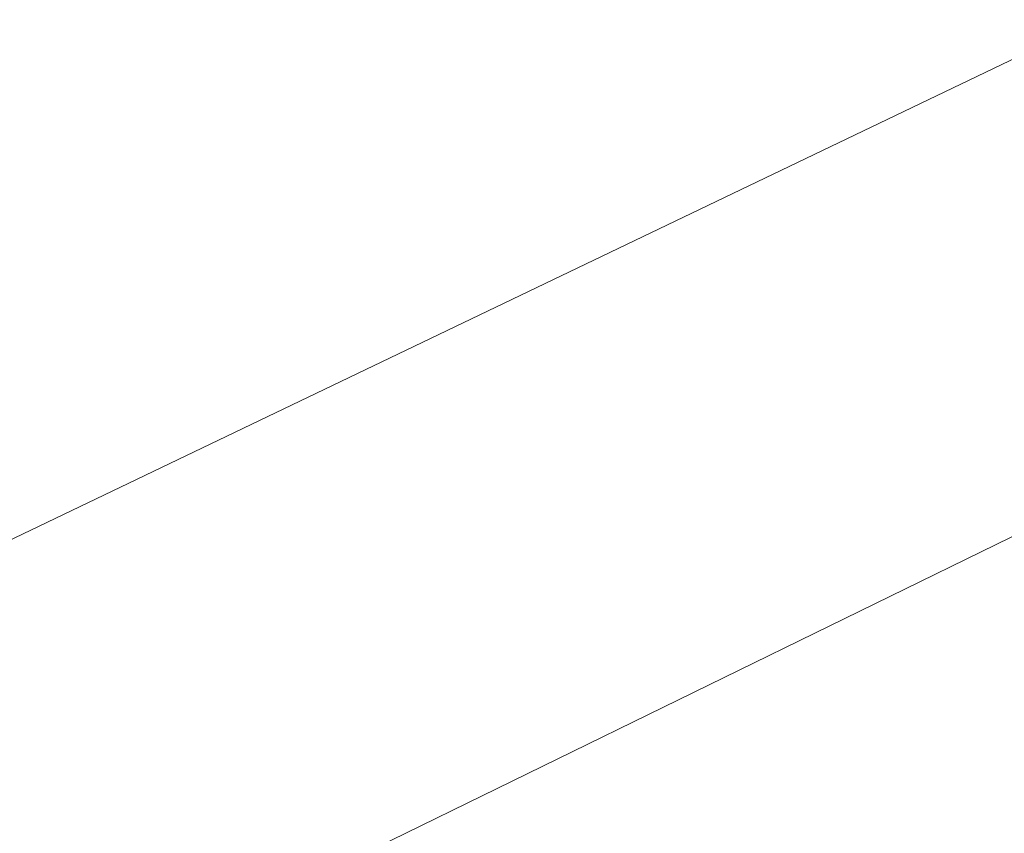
# Model space of a CAD drawing. Header units: metres. Extents: x 163628 to 167676, y 402708 to 405373.
# Tile 604 of 656: x 166407.62 to 166410.59, y 404373.48 to 404375.93. Entities that reach past the tile are written whole.
import ezdxf

# ---------------------------------------------------------------- set-up
doc = ezdxf.new("R2010")
doc.units = ezdxf.units.M
for name, color, linetype, lineweight in [('X-CA190022.004-UO-BGT_Ondergrond$0$GE_479_BTDGroenvoorziening_grasenkruida_GEM', 253, 'Continuous', 9), ('X-CA190022.004-UO-BGT_Ondergrond$0$GE_541_OWTOever_slootkant_Vlak_GEM', 253, 'Continuous', 9), ('X-CA190022.004-UO-KAD_Percelen$0$B-WE-KG-GRENS_PERCEEL-GV', 150, 'Continuous', 9)]:
    doc.layers.add(name, color=color, linetype=linetype, lineweight=lineweight)

msp = doc.modelspace()

# ---------------------------------------------------------------- linework, layer by layer
at = {"layer": 'X-CA190022.004-UO-BGT_Ondergrond$0$GE_479_BTDGroenvoorziening_grasenkruida_GEM', "flags": 128}
msp.add_lwpolyline([(166336.177, 404338.347), (166362.282, 404350.81), (166382.869, 404360.584), (166402.268, 404370.292), (166431.523, 404384.588), (166454.942, 404395.665), (166474.552, 404405.1), (166493.316, 404414.196), (166508.664, 404421.261), (166516.137, 404424.067), (166517.818, 404424.526), (166518.436, 404424.629), (166518.914, 404424.318), (166519.302, 404423.699), (166519.584, 404423.052), (166519.805, 404422.274), (166519.854, 404421.567), (166519.784, 404420.961), (166519.601, 404420.495), (166518.805, 404419.445), (166245.53, 404287.59)], dxfattribs=at)
at = {"layer": 'X-CA190022.004-UO-BGT_Ondergrond$0$GE_541_OWTOever_slootkant_Vlak_GEM', "flags": 128}
msp.add_lwpolyline([(166336.177, 404338.347), (166362.282, 404350.81), (166382.869, 404360.584), (166402.268, 404370.292), (166431.523, 404384.588), (166454.942, 404395.665), (166474.552, 404405.1), (166493.316, 404414.196), (166508.664, 404421.261), (166516.137, 404424.067), (166517.818, 404424.526), (166518.436, 404424.629), (166518.914, 404424.318), (166519.302, 404423.699), (166519.584, 404423.052), (166519.805, 404422.274), (166519.854, 404421.567), (166519.784, 404420.961), (166519.601, 404420.495), (166518.805, 404419.445)], dxfattribs=at)
at = {"layer": 'X-CA190022.004-UO-KAD_Percelen$0$B-WE-KG-GRENS_PERCEEL-GV', "flags": 128}
msp.add_lwpolyline([(166570.024, 404452.16), (166566.281, 404450.347), (166557.729, 404446.204), (166519.676, 404428.189), (166495.615, 404416.798), (166462.856, 404400.844), (166403.983, 404372.633), (166405.703, 404369.055), (166477.921, 404403.62), (166584.681, 404454.717), (166581.36, 404457.652)], close=True, dxfattribs=at)
msp.add_lwpolyline([(166344.579, 404343.815), (166354.738, 404348.675), (166394.97, 404368.314), (166403.983, 404372.633), (166462.856, 404400.844), (166495.615, 404416.798), (166519.676, 404428.189), (166557.729, 404446.204)], dxfattribs=at)

doc.saveas('drawing.dxf')
